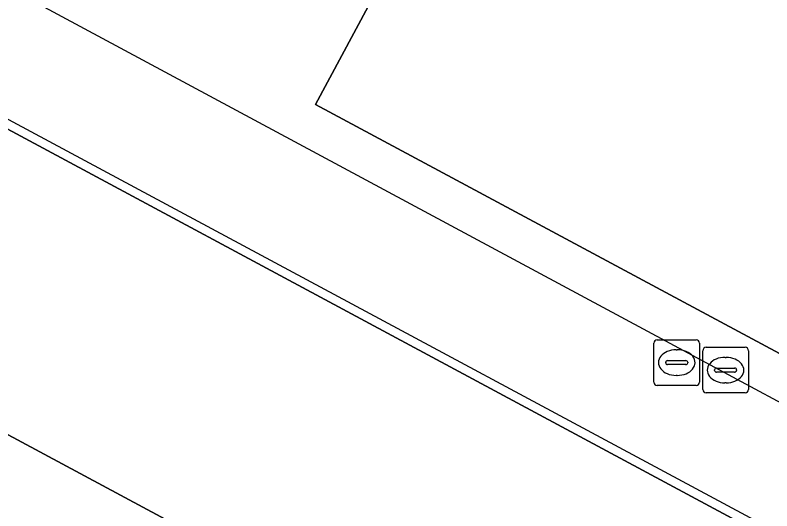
# Model space of a CAD drawing. Extents: x 159489 to 160304, y 383825 to 384531.
# Drawn here: x 159709.28 to 159725.87, y 384267.07 to 384277.95 of the extents above; entities that cross this region are included whole.
import ezdxf

# ---------------------------------------------------------------- set-up
doc = ezdxf.new("R2010")
doc.units = 0
for name, color, linetype in [('IMGEO_Lijnafwatering', 7, 'Continuous'), ('IMGEO_Pand', 7, 'Continuous'), ('IMGEO_Pand_overbouw', 7, 'Continuous'), ('IMGEO_Rioolput', 7, 'Continuous'), ('IMGEO_Voetpad_open', 7, 'Continuous')]:
    doc.layers.add(name, color=color, linetype=linetype)

msp = doc.modelspace()

# ---------------------------------------------------------------- linework, layer by layer
at = {"layer": 'IMGEO_Lijnafwatering'}
for points in [[(159711.214, 384274.544), (159694.446, 384283.552)], [(159727.982, 384265.536), (159711.214, 384274.544)]]:
    msp.add_lwpolyline(points, dxfattribs=at)
at = {"layer": 'IMGEO_Pand'}
msp.add_lwpolyline([(159747.439, 384293.915), (159731.551, 384302.457), (159731.779, 384302.882), (159730.898, 384303.355), (159730.67, 384302.93), (159730.406, 384303.072), (159715.868, 384275.99), (159766.025, 384249.054), (159765.572, 384248.208), (159765.546, 384248.161), (159779.824, 384240.489), (159781.812, 384244.448), (159783.972, 384248.491), (159794.191, 384267.623), (159794.673, 384268.525)], close=True, dxfattribs=at)
at = {"layer": 'IMGEO_Pand_overbouw'}
msp.add_lwpolyline([(159718.52, 384309.461), (159703.988, 384282.369), (159693.529, 384288.01), (159693.055, 384287.196), (159765.572, 384248.208), (159766.025, 384249.054), (159715.868, 384275.99), (159730.406, 384303.072), (159724.846, 384306.056), (159724.134, 384306.443)], close=True, dxfattribs=at)
at = {"layer": 'IMGEO_Rioolput'}
for p, q in [((159723.285, 384269.901), (159723.285, 384270.753)), ((159723.36, 384270.827), (159724.212, 384270.827)), ((159724.286, 384270.753), (159724.286, 384269.901)), ((159723.773, 384270.607), (159723.798, 384270.607)), ((159724.356, 384269.736), (159724.356, 384270.588)), ((159724.431, 384270.662), (159725.283, 384270.662)), ((159725.357, 384270.588), (159725.357, 384269.736)), ((159724.844, 384270.442), (159724.869, 384270.442)), ((159723.544, 384270.321), (159723.544, 384270.333)), ((159723.982, 384270.284), (159723.584, 384270.284)), ((159723.587, 384270.37), (159723.985, 384270.37)), ((159724.028, 384270.333), (159724.028, 384270.321)), ((159724.615, 384270.156), (159724.615, 384270.168)), ((159725.053, 384270.119), (159724.655, 384270.119)), ((159724.658, 384270.205), (159725.056, 384270.205)), ((159725.099, 384270.168), (159725.099, 384270.156)), ((159723.796, 384270.047), (159723.771, 384270.047)), ((159724.212, 384269.827), (159723.36, 384269.827)), ((159724.867, 384269.882), (159724.842, 384269.882)), ((159725.283, 384269.662), (159724.431, 384269.662))]:
    msp.add_line(p, q, dxfattribs=at)
for points in [[(159723.285, 384269.901), (159723.285, 384270.753)], [(159723.36, 384270.827), (159724.212, 384270.827)], [(159724.286, 384270.753), (159724.286, 384269.901)], [(159724.356, 384269.736), (159724.356, 384270.588)], [(159724.431, 384270.662), (159725.283, 384270.662)], [(159725.357, 384270.588), (159725.357, 384269.736)], [(159724.212, 384269.827), (159723.36, 384269.827)], [(159725.283, 384269.662), (159724.431, 384269.662)]]:
    msp.add_lwpolyline(points, dxfattribs=at)
for centre, radius, start, end in [((159723.362, 384270.751), 0.0765, 91.552, 178.448), ((159723.362, 384270.751), 0.0765, 91.552, 178.448), ((159724.21, 384270.751), 0.0765, 1.552, 88.448), ((159724.21, 384270.751), 0.0765, 1.552, 88.448), ((159724.433, 384270.586), 0.0765, 91.552, 178.448), ((159724.433, 384270.586), 0.0765, 91.552, 178.448), ((159725.281, 384270.586), 0.0765, 1.552, 88.448), ((159725.281, 384270.586), 0.0765, 1.552, 88.448), ((159723.584, 384270.33), 0.0403, 85.8775, 175.7526), ((159723.581, 384270.32), 0.0366, 178.938, 274.7102), ((159723.985, 384270.327), 0.043, 264.8664, 352.4533), ((159723.989, 384270.332), 0.0386, 1.7309, 96.639), ((159724.655, 384270.165), 0.0403, 85.8775, 175.7526), ((159724.652, 384270.155), 0.0366, 178.938, 274.7102), ((159725.056, 384270.162), 0.043, 264.8664, 352.4533), ((159725.06, 384270.167), 0.0386, 1.7309, 96.639), ((159723.362, 384269.903), 0.0765, 181.552, 268.448), ((159723.362, 384269.903), 0.0765, 181.552, 268.448), ((159724.21, 384269.903), 0.0765, 271.552, 358.448), ((159724.21, 384269.903), 0.0765, 271.552, 358.448), ((159724.433, 384269.738), 0.0765, 181.552, 268.448), ((159724.433, 384269.738), 0.0765, 181.552, 268.448), ((159725.281, 384269.738), 0.0765, 271.552, 358.448), ((159725.281, 384269.738), 0.0765, 271.552, 358.448)]:
    msp.add_arc(centre, radius, start, end, dxfattribs=at)
for centre, major_axis, ratio, start_param, end_param in [((159723.772, 384270.327), (-0.387, 0.002), 0.722429, 4.712389, 7.853982), ((159723.797, 384270.327), (-0.39, 0.002), 0.717154, 1.570796, 4.712389), ((159724.843, 384270.162), (-0.387, 0.002), 0.722429, 4.712389, 7.853982), ((159724.868, 384270.162), (-0.39, 0.002), 0.717154, 1.570796, 4.712389)]:
    msp.add_ellipse(centre, major_axis=major_axis, ratio=ratio, start_param=start_param, end_param=end_param, dxfattribs=at)
at = {"layer": 'IMGEO_Voetpad_open'}
for points in [[(159715.868, 384275.99), (159730.406, 384303.072), (159724.846, 384306.056), (159724.517, 384305.443), (159723.803, 384305.826), (159724.134, 384306.443), (159718.52, 384309.461), (159703.988, 384282.369), (159693.529, 384288.01), (159693.055, 384287.196), (159693.021, 384287.138), (159678.693, 384294.844), (159676.707, 384295.949), (159673.838, 384290.575)], [(159780.183, 384233.42), (159783.032, 384238.709), (159779.824, 384240.489), (159765.546, 384248.161), (159765.572, 384248.208), (159766.025, 384249.054), (159715.868, 384275.99)]]:
    msp.add_lwpolyline(points, dxfattribs=at)
for points in [[(159778.522, 384238.137), (159677.536, 384292.428), (159674.737, 384287.233), (159775.75, 384232.935)], [(159778.522, 384238.137), (159775.75, 384232.935), (159674.737, 384287.233), (159677.536, 384292.428)]]:
    msp.add_lwpolyline(points, close=True, dxfattribs=at)

doc.saveas('drawing.dxf')
